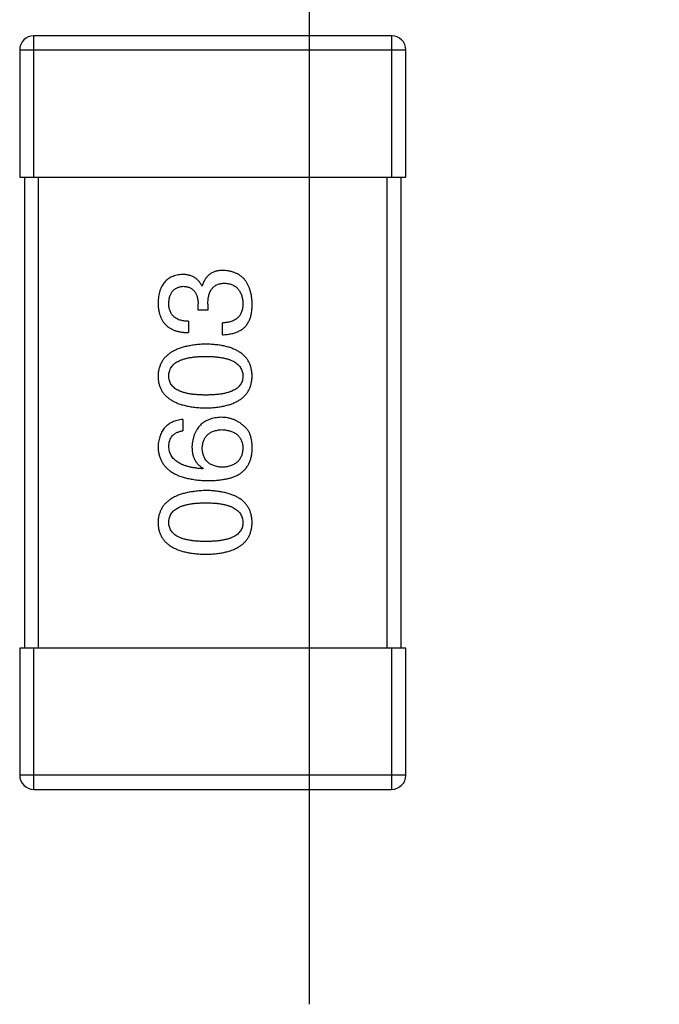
# Model space of a CAD drawing. Header units: millimetres. Extents: x 42 to 554, y 166 to 335.
# Tile 295 of 410: x 452.13 to 453.49, y 194.98 to 197.07. Entities that reach past the tile are written whole.
import ezdxf

# ---------------------------------------------------------------- set-up
doc = ezdxf.new("R2010")
doc.units = ezdxf.units.MM
doc.header["$LTSCALE"] = 30.734
doc.header["$PDMODE"] = 3
doc.header["$PDSIZE"] = 0.3125
doc.layers.get('0').update_dxf_attribs({"linetype": 'CONTINUOUS'})
doc.layers.get('Defpoints').update_dxf_attribs({"linetype": 'CONTINUOUS'})
doc.layers.add('Dim', color=6, linetype='CONTINUOUS', lineweight=13)
doc.styles.get("Standard").update_dxf_attribs({"font": 'txt', "width": 0.8})
doc.dimstyles.new('ISO-25_WS', dxfattribs={"dimscale": 1.8, "dimtxt": 2.5, "dimasz": 1.5, "dimexe": 1.25, "dimexo": 0.625, "dimtad": 1, "dimdsep": 46, "dimtxsty": 'Standard', "dimcen": 2.5, "dimadec": 0, "dimazin": 0, "dimtfac": 1, "dimtmove": 0, "dimatfit": 3, "dimfxl": 1, "dimtolj": 1, "dimtzin": 0, "dimarcsym": 0})

# ---------------------------------------------------------------- blocks, each defined once
blk = doc.blocks.new('*D40')
at = {"layer": 'Defpoints', "color": 0}
for p in [(452.7491, 205.2121), (494.7491, 205.2121), (494.7491, 197.2342)]:
    blk.add_point(p, dxfattribs=at)
at = {"layer": 'Dim', "color": 0, "lineweight": -2}
for p, q in [((452.7491, 204.0871), (452.7491, 194.9842)), ((494.7491, 204.0871), (494.7491, 194.9842)), ((455.4491, 197.2342), (492.0491, 197.2342))]:
    blk.add_line(p, q, dxfattribs=at)
at = {"layer": 'Dim', "color": 0}
for points in [[(455.4491, 197.6842), (455.4491, 196.7842), (452.7491, 197.2342)], [(492.0491, 196.7842), (492.0491, 197.6842), (494.7491, 197.2342)]]:
    blk.add_solid(points, dxfattribs=at)
at = {"layer": 'Dim', "color": 0, "insert": (473.7491, 200.6092), "char_height": 4.5, "attachment_point": 5}
blk.add_mtext('\\A1;42', dxfattribs=at)

msp = doc.modelspace()

# ---------------------------------------------------------------- linework, layer by layer
at = {"linetype": 'Continuous'}
for p, q in [((452.9243, 197.0406), (452.1643, 197.0406)), ((452.1643, 196.7406), (452.1643, 197.0406)), ((452.9243, 197.0406), (452.9243, 196.7406)), ((452.1343, 197.0106), (452.9543, 197.0106)), ((452.1343, 197.0106), (452.1343, 196.7406)), ((452.9543, 196.7406), (452.9543, 197.0106)), ((452.1343, 196.7406), (452.9543, 196.7406)), ((452.1443, 196.7406), (452.1443, 195.7406)), ((452.1743, 195.7406), (452.1743, 196.7406)), ((452.9143, 196.7406), (452.9143, 195.7406)), ((452.9443, 195.7406), (452.9443, 196.7406)), ((452.521, 196.5097), (452.522, 196.5097)), ((452.5133, 196.4583), (452.5133, 196.4715)), ((452.5341, 196.4704), (452.5341, 196.4583)), ((452.5341, 196.4583), (452.5133, 196.4583)), ((452.4925, 196.4343), (452.4925, 196.4103)), ((452.5647, 196.4059), (452.5647, 196.431)), ((452.4805, 196.2262), (452.4805, 196.2021)), ((452.5242, 196.1223), (452.5231, 196.1212)), ((452.9543, 195.7406), (452.1343, 195.7406)), ((452.1343, 195.7406), (452.1343, 195.4706)), ((452.1643, 195.4406), (452.1643, 195.7406)), ((452.9243, 195.7406), (452.9243, 195.4406)), ((452.9543, 195.4706), (452.9543, 195.7406)), ((452.9543, 195.4706), (452.1343, 195.4706)), ((452.1643, 195.4406), (452.9243, 195.4406))]:
    msp.add_line(p, q, dxfattribs=at)
for centre, start, end in [((452.1643, 197.0106), 90, 180), ((452.9243, 197.0106), 0, 90), ((452.1643, 195.4706), 180, 270), ((452.9243, 195.4706), 270, 0)]:
    msp.add_arc(centre, 0.03, start, end, dxfattribs=at)
for points, knots in [([(452.4794, 196.5338), (452.4774, 196.5336), (452.4735, 196.5333), (452.4679, 196.5322), (452.4627, 196.5307), (452.4578, 196.5289), (452.4533, 196.5266), (452.4491, 196.5238), (452.4453, 196.5207), (452.4419, 196.5171), (452.4388, 196.5131), (452.4362, 196.5087), (452.4339, 196.5039), (452.432, 196.4986), (452.4304, 196.493), (452.4293, 196.4869), (452.4284, 196.4804), (452.4282, 196.4759), (452.4281, 196.4736)], [0, 0, 0, 0, 0.067521, 0.132139, 0.193339, 0.252064, 0.309083, 0.364848, 0.420021, 0.475612, 0.532002, 0.589602, 0.649896, 0.712634, 0.778603, 0.848416, 0.922155, 1, 1, 1, 1]), ([(452.521, 196.5097), (452.52, 196.5116), (452.5181, 196.5153), (452.5144, 196.5203), (452.5101, 196.5245), (452.5051, 196.5279), (452.4996, 196.5305), (452.4934, 196.5324), (452.4866, 196.5336), (452.4819, 196.5337), (452.4794, 196.5338)], [0, 0, 0, 0, 0.125227, 0.244792, 0.361427, 0.478215, 0.59667, 0.722058, 0.856314, 1, 1, 1, 1]), ([(452.5669, 196.5425), (452.5654, 196.5425), (452.5626, 196.5424), (452.5586, 196.542), (452.5547, 196.5414), (452.551, 196.5405), (452.5475, 196.5394), (452.5442, 196.5379), (452.5411, 196.5363), (452.5381, 196.5344), (452.5354, 196.5322), (452.5329, 196.5297), (452.5306, 196.527), (452.5285, 196.5241), (452.5266, 196.5208), (452.5248, 196.5174), (452.5233, 196.5136), (452.5225, 196.511), (452.522, 196.5097)], [0, 0, 0, 0, 0.071215, 0.138707, 0.20396, 0.266995, 0.327734, 0.387609, 0.445602, 0.503345, 0.561136, 0.618597, 0.677672, 0.738255, 0.799989, 0.863961, 0.930555, 1, 1, 1, 1]), ([(452.6281, 196.4715), (452.6279, 196.4742), (452.6277, 196.4795), (452.6268, 196.4873), (452.6253, 196.4945), (452.6235, 196.5012), (452.6213, 196.5075), (452.6185, 196.5132), (452.6154, 196.5184), (452.6118, 196.5232), (452.6077, 196.5274), (452.6032, 196.5311), (452.5982, 196.5343), (452.5928, 196.5369), (452.5869, 196.5391), (452.5806, 196.5408), (452.5739, 196.542), (452.5692, 196.5423), (452.5669, 196.5425)], [0, 0, 0, 0, 0.078078, 0.151942, 0.221594, 0.28726, 0.350176, 0.409768, 0.467648, 0.523784, 0.578904, 0.634014, 0.689819, 0.746826, 0.805875, 0.867063, 0.931764, 1, 1, 1, 1]), ([(452.5341, 196.4704), (452.5341, 196.4722), (452.5341, 196.4757), (452.5346, 196.4808), (452.5352, 196.4855), (452.5363, 196.4899), (452.5375, 196.4939), (452.539, 196.4977), (452.5409, 196.501), (452.543, 196.504), (452.5454, 196.5066), (452.5481, 196.5089), (452.5511, 196.5109), (452.5544, 196.5125), (452.5579, 196.5137), (452.5617, 196.5146), (452.5658, 196.5151), (452.5687, 196.5151), (452.5701, 196.5152)], [0, 0, 0, 0, 0.082495, 0.159728, 0.232496, 0.300725, 0.365163, 0.425859, 0.483728, 0.538892, 0.592921, 0.646195, 0.699968, 0.754746, 0.811387, 0.870806, 0.933482, 1, 1, 1, 1]), ([(452.5701, 196.5152), (452.5716, 196.5151), (452.5744, 196.5149), (452.5786, 196.5141), (452.5824, 196.5131), (452.586, 196.5118), (452.5894, 196.5101), (452.5925, 196.5083), (452.5952, 196.506), (452.5978, 196.5035), (452.6001, 196.5006), (452.6021, 196.4975), (452.6038, 196.4941), (452.6053, 196.4903), (452.6064, 196.4863), (452.6074, 196.482), (452.6081, 196.4774), (452.6083, 196.4742), (452.6084, 196.4725)], [0, 0, 0, 0, 0.068514, 0.133941, 0.195994, 0.255362, 0.312994, 0.369441, 0.424687, 0.480522, 0.537148, 0.594801, 0.654411, 0.716817, 0.781981, 0.850498, 0.923306, 1, 1, 1, 1]), ([(452.451, 196.4725), (452.4511, 196.4739), (452.4512, 196.4766), (452.4517, 196.4805), (452.4524, 196.4841), (452.4532, 196.4875), (452.4544, 196.4906), (452.4558, 196.4935), (452.4573, 196.4961), (452.4591, 196.4985), (452.4612, 196.5007), (452.4635, 196.5025), (452.4659, 196.5042), (452.4686, 196.5056), (452.4716, 196.5067), (452.4747, 196.5076), (452.4781, 196.5083), (452.4804, 196.5085), (452.4816, 196.5086)], [0, 0, 0, 0, 0.078051, 0.151197, 0.220412, 0.286742, 0.34933, 0.409464, 0.467368, 0.52298, 0.578639, 0.633998, 0.690142, 0.746855, 0.805868, 0.867776, 0.932345, 1, 1, 1, 1]), ([(452.4816, 196.5086), (452.4829, 196.5085), (452.4853, 196.5084), (452.4888, 196.5079), (452.492, 196.5071), (452.495, 196.506), (452.4979, 196.5046), (452.5004, 196.5029), (452.5028, 196.501), (452.5049, 196.4988), (452.5068, 196.4963), (452.5084, 196.4936), (452.5098, 196.4906), (452.511, 196.4873), (452.5119, 196.4837), (452.5126, 196.4799), (452.5131, 196.4757), (452.5132, 196.4729), (452.5133, 196.4715)], [0, 0, 0, 0, 0.067741, 0.131599, 0.192143, 0.249977, 0.306453, 0.361639, 0.416449, 0.471489, 0.527582, 0.584873, 0.644974, 0.70814, 0.77492, 0.845909, 0.920585, 1, 1, 1, 1]), ([(452.4281, 196.4736), (452.4281, 196.4711), (452.4283, 196.4662), (452.4292, 196.4592), (452.4305, 196.4525), (452.4324, 196.4464), (452.4347, 196.4407), (452.4375, 196.4355), (452.4408, 196.4308), (452.4447, 196.4266), (452.4489, 196.4228), (452.4538, 196.4196), (452.4591, 196.4168), (452.4648, 196.4145), (452.4711, 196.4127), (452.4778, 196.4114), (452.485, 196.4105), (452.49, 196.4103), (452.4925, 196.4103)], [0, 0, 0, 0, 0.073232, 0.142595, 0.207997, 0.270074, 0.329156, 0.386529, 0.441846, 0.496976, 0.551877, 0.607941, 0.665637, 0.725446, 0.788542, 0.855101, 0.925196, 1, 1, 1, 1]), ([(452.4925, 196.4343), (452.4909, 196.4344), (452.4876, 196.4345), (452.4829, 196.4351), (452.4785, 196.4359), (452.4744, 196.437), (452.4707, 196.4384), (452.4673, 196.4401), (452.4641, 196.4421), (452.4614, 196.4443), (452.4589, 196.4469), (452.4568, 196.4497), (452.455, 196.4528), (452.4535, 196.4563), (452.4524, 196.4599), (452.4516, 196.4639), (452.4511, 196.4681), (452.451, 196.4711), (452.451, 196.4725)], [0, 0, 0, 0, 0.078134, 0.15164, 0.221358, 0.286689, 0.348614, 0.407697, 0.464247, 0.520153, 0.574432, 0.629291, 0.684538, 0.742032, 0.801329, 0.863637, 0.930123, 1, 1, 1, 1]), ([(452.6084, 196.4725), (452.6084, 196.4709), (452.6083, 196.4677), (452.6078, 196.4631), (452.6069, 196.4588), (452.6057, 196.4548), (452.6042, 196.4511), (452.6023, 196.4477), (452.6001, 196.4447), (452.5975, 196.4419), (452.5946, 196.4394), (452.5913, 196.4373), (452.5877, 196.4355), (452.5837, 196.4339), (452.5795, 196.4327), (452.5748, 196.4319), (452.5699, 196.4312), (452.5664, 196.4311), (452.5647, 196.431)], [0, 0, 0, 0, 0.071272, 0.13882, 0.201858, 0.262757, 0.320043, 0.376709, 0.431462, 0.486034, 0.541209, 0.597703, 0.65589, 0.717768, 0.782056, 0.850407, 0.92277, 1, 1, 1, 1]), ([(452.6215, 196.4354), (452.622, 196.4365), (452.6231, 196.4389), (452.6244, 196.4426), (452.6256, 196.4467), (452.6264, 196.4511), (452.6272, 196.4557), (452.6277, 196.4607), (452.628, 196.466), (452.628, 196.4696), (452.6281, 196.4715)], [0, 0, 0, 0, 0.101955, 0.208983, 0.322698, 0.44339, 0.570851, 0.70629, 0.84885, 1, 1, 1, 1]), ([(452.5647, 196.4059), (452.5665, 196.4059), (452.5699, 196.4061), (452.575, 196.4065), (452.5799, 196.4072), (452.5846, 196.4081), (452.589, 196.4092), (452.5931, 196.4105), (452.597, 196.412), (452.6007, 196.4138), (452.6042, 196.4157), (452.6074, 196.4178), (452.6103, 196.4202), (452.6131, 196.4228), (452.6156, 196.4256), (452.6178, 196.4287), (452.6198, 196.4319), (452.6209, 196.4342), (452.6215, 196.4354)], [0, 0, 0, 0, 0.078937, 0.154495, 0.226898, 0.296844, 0.363348, 0.427781, 0.48946, 0.549586, 0.607902, 0.664733, 0.720805, 0.776157, 0.831175, 0.886736, 0.943094, 1, 1, 1, 1]), ([(452.5297, 196.386), (452.5257, 196.3858), (452.5179, 196.3854), (452.5066, 196.3843), (452.496, 196.3827), (452.4862, 196.3807), (452.4772, 196.3781), (452.4689, 196.3751), (452.4614, 196.3716), (452.4546, 196.3676), (452.4486, 196.3631), (452.4433, 196.3581), (452.4388, 196.3526), (452.4351, 196.3467), (452.4322, 196.3402), (452.43, 196.3333), (452.4285, 196.3259), (452.4282, 196.3208), (452.4281, 196.3182)], [0, 0, 0, 0, 0.088475, 0.171606, 0.249595, 0.322626, 0.391327, 0.455765, 0.516374, 0.573675, 0.628522, 0.681161, 0.732559, 0.783563, 0.83504, 0.887639, 0.942585, 1, 1, 1, 1]), ([(452.6281, 196.3182), (452.6279, 196.3209), (452.6277, 196.326), (452.6264, 196.3335), (452.6244, 196.3405), (452.6217, 196.3471), (452.6181, 196.3531), (452.6138, 196.3586), (452.6087, 196.3636), (452.6029, 196.3681), (452.5963, 196.3721), (452.589, 196.3756), (452.581, 196.3786), (452.5722, 196.3811), (452.5626, 196.3831), (452.5523, 196.3845), (452.5413, 196.3856), (452.5336, 196.3858), (452.5297, 196.386)], [0, 0, 0, 0, 0.059134, 0.115603, 0.169236, 0.221572, 0.273254, 0.32474, 0.377319, 0.431815, 0.488555, 0.548609, 0.612242, 0.680182, 0.75251, 0.829782, 0.91231, 1, 1, 1, 1]), ([(452.451, 196.3182), (452.4511, 196.3199), (452.4512, 196.3232), (452.4521, 196.3279), (452.4536, 196.3324), (452.4558, 196.3365), (452.4587, 196.3402), (452.462, 196.3437), (452.4661, 196.3467), (452.4707, 196.3495), (452.476, 196.3519), (452.4819, 196.354), (452.4883, 196.3558), (452.4954, 196.3573), (452.5031, 196.3584), (452.5114, 196.3592), (452.5204, 196.3597), (452.5265, 196.3597), (452.5297, 196.3597)], [0, 0, 0, 0, 0.050604, 0.098688, 0.145699, 0.191791, 0.238625, 0.286717, 0.337546, 0.391814, 0.449755, 0.512106, 0.579685, 0.652048, 0.730262, 0.814146, 0.904281, 1, 1, 1, 1]), ([(452.5297, 196.3597), (452.5328, 196.3597), (452.5389, 196.3597), (452.5477, 196.3592), (452.5559, 196.3584), (452.5635, 196.3572), (452.5706, 196.3558), (452.577, 196.354), (452.5829, 196.352), (452.5881, 196.3495), (452.5928, 196.3467), (452.5968, 196.3436), (452.6003, 196.3402), (452.6031, 196.3364), (452.6054, 196.3324), (452.6071, 196.3279), (452.6081, 196.3232), (452.6083, 196.3199), (452.6084, 196.3182)], [0, 0, 0, 0, 0.094834, 0.184067, 0.267029, 0.344713, 0.417334, 0.484367, 0.546941, 0.604717, 0.65953, 0.710539, 0.759381, 0.806382, 0.853027, 0.900623, 0.949121, 1, 1, 1, 1]), ([(452.4281, 196.3182), (452.4282, 196.3156), (452.4284, 196.3104), (452.4297, 196.3029), (452.4318, 196.2959), (452.4347, 196.2893), (452.4383, 196.2833), (452.4428, 196.2778), (452.448, 196.2728), (452.4541, 196.2683), (452.4608, 196.2643), (452.4684, 196.2608), (452.4767, 196.2578), (452.4858, 196.2554), (452.4957, 196.2533), (452.5063, 196.2519), (452.5178, 196.2508), (452.5256, 196.2506), (452.5297, 196.2504)], [0, 0, 0, 0, 0.057911, 0.113262, 0.165956, 0.217443, 0.268511, 0.319665, 0.372, 0.426129, 0.483365, 0.543779, 0.607756, 0.676562, 0.749704, 0.827713, 0.911177, 1, 1, 1, 1]), ([(452.5297, 196.2778), (452.5265, 196.2778), (452.5204, 196.2779), (452.5114, 196.2784), (452.5031, 196.2791), (452.4954, 196.2802), (452.4884, 196.2817), (452.4819, 196.2833), (452.476, 196.2854), (452.4708, 196.2878), (452.4661, 196.2904), (452.4621, 196.2934), (452.4587, 196.2968), (452.4558, 196.3004), (452.4536, 196.3044), (452.4521, 196.3087), (452.4512, 196.3134), (452.4511, 196.3166), (452.451, 196.3182)], [0, 0, 0, 0, 0.096452, 0.187278, 0.271765, 0.350519, 0.423437, 0.491321, 0.554011, 0.612224, 0.666281, 0.717003, 0.764884, 0.811423, 0.856783, 0.902993, 0.950236, 1, 1, 1, 1]), ([(452.5297, 196.2504), (452.5336, 196.2506), (452.5413, 196.2508), (452.5523, 196.2519), (452.5626, 196.2533), (452.5722, 196.2554), (452.581, 196.2578), (452.589, 196.2608), (452.5964, 196.2643), (452.6029, 196.2683), (452.6088, 196.2728), (452.6138, 196.2778), (452.6181, 196.2833), (452.6217, 196.2893), (452.6244, 196.2959), (452.6264, 196.3029), (452.6277, 196.3104), (452.6279, 196.3156), (452.6281, 196.3182)], [0, 0, 0, 0, 0.087693, 0.170223, 0.247496, 0.319826, 0.387768, 0.451403, 0.511459, 0.568358, 0.622671, 0.675251, 0.726739, 0.778422, 0.830759, 0.884394, 0.940865, 1, 1, 1, 1]), ([(452.6084, 196.3182), (452.6083, 196.3166), (452.6082, 196.3134), (452.6073, 196.3087), (452.6058, 196.3044), (452.6035, 196.3004), (452.6007, 196.2968), (452.5973, 196.2934), (452.5933, 196.2904), (452.5886, 196.2878), (452.5834, 196.2854), (452.5775, 196.2833), (452.571, 196.2817), (452.564, 196.2802), (452.5563, 196.2791), (452.548, 196.2784), (452.539, 196.2779), (452.5329, 196.2778), (452.5297, 196.2778)], [0, 0, 0, 0, 0.049766, 0.097012, 0.143225, 0.188786, 0.235079, 0.282962, 0.333687, 0.387747, 0.445963, 0.508657, 0.576545, 0.649868, 0.72822, 0.812712, 0.903543, 1, 1, 1, 1]), ([(452.4805, 196.2262), (452.4785, 196.2259), (452.4746, 196.2254), (452.469, 196.2241), (452.4637, 196.2226), (452.4588, 196.2206), (452.4542, 196.2182), (452.4501, 196.2155), (452.4462, 196.2125), (452.4427, 196.209), (452.4396, 196.2052), (452.4369, 196.201), (452.4345, 196.1964), (452.4325, 196.1915), (452.4308, 196.1862), (452.4295, 196.1805), (452.4286, 196.1745), (452.4282, 196.1704), (452.4281, 196.1682)], [0, 0, 0, 0, 0.06947, 0.136096, 0.199592, 0.260665, 0.319672, 0.377156, 0.433415, 0.489984, 0.546535, 0.604276, 0.663499, 0.725182, 0.788953, 0.855683, 0.926216, 1, 1, 1, 1]), ([(452.5625, 196.2305), (452.5601, 196.2304), (452.5556, 196.2302), (452.5489, 196.2292), (452.5427, 196.2278), (452.5369, 196.226), (452.5315, 196.2236), (452.5266, 196.2208), (452.522, 196.2176), (452.5179, 196.2139), (452.5142, 196.2098), (452.5109, 196.2052), (452.5081, 196.2001), (452.5056, 196.1946), (452.5036, 196.1887), (452.502, 196.1823), (452.5008, 196.1754), (452.5004, 196.1707), (452.5002, 196.1682)], [0, 0, 0, 0, 0.071527, 0.139094, 0.20346, 0.264939, 0.323904, 0.381383, 0.437591, 0.493343, 0.549401, 0.606085, 0.664838, 0.725424, 0.788712, 0.855452, 0.925772, 1, 1, 1, 1]), ([(452.6117, 196.2109), (452.6099, 196.2124), (452.6065, 196.2155), (452.6009, 196.2196), (452.5951, 196.2229), (452.589, 196.2257), (452.5827, 196.2279), (452.5762, 196.2294), (452.5694, 196.2303), (452.5648, 196.2305), (452.5625, 196.2305)], [0, 0, 0, 0, 0.129393, 0.255335, 0.378531, 0.500878, 0.622934, 0.746191, 0.87096, 1, 1, 1, 1]), ([(452.451, 196.1682), (452.4511, 196.1705), (452.4512, 196.1748), (452.4527, 196.181), (452.455, 196.1864), (452.4582, 196.1911), (452.4625, 196.195), (452.4677, 196.1982), (452.4738, 196.2006), (452.4782, 196.2016), (452.4805, 196.2021)], [0, 0, 0, 0, 0.136586, 0.261496, 0.378089, 0.490612, 0.605522, 0.725767, 0.8561, 1, 1, 1, 1]), ([(452.522, 196.165), (452.5221, 196.1665), (452.5222, 196.1694), (452.5229, 196.1736), (452.5237, 196.1776), (452.525, 196.1813), (452.5265, 196.1848), (452.5283, 196.1879), (452.5305, 196.1908), (452.5329, 196.1934), (452.5357, 196.1957), (452.5388, 196.1978), (452.5422, 196.1996), (452.5459, 196.2011), (452.5499, 196.2023), (452.5542, 196.2033), (452.5588, 196.204), (452.5619, 196.2042), (452.5636, 196.2043)], [0, 0, 0, 0, 0.069884, 0.136529, 0.199638, 0.259844, 0.317774, 0.374356, 0.430026, 0.485148, 0.5409, 0.597889, 0.657472, 0.718614, 0.783613, 0.85129, 0.923712, 1, 1, 1, 1]), ([(452.5636, 196.2043), (452.5653, 196.2042), (452.5687, 196.204), (452.5735, 196.2033), (452.5781, 196.2024), (452.5823, 196.2012), (452.5862, 196.1997), (452.5898, 196.198), (452.5931, 196.196), (452.5961, 196.1937), (452.5988, 196.1912), (452.6011, 196.1884), (452.6031, 196.1853), (452.6049, 196.182), (452.6062, 196.1784), (452.6073, 196.1745), (452.608, 196.1704), (452.6083, 196.1675), (452.6084, 196.1661)], [0, 0, 0, 0, 0.078863, 0.153308, 0.223539, 0.289857, 0.35341, 0.413572, 0.471721, 0.528235, 0.584279, 0.638781, 0.69466, 0.751251, 0.809198, 0.869697, 0.933318, 1, 1, 1, 1]), ([(452.6281, 196.1617), (452.6281, 196.1645), (452.6282, 196.1699), (452.6276, 196.1777), (452.6264, 196.1849), (452.6247, 196.1914), (452.6223, 196.1973), (452.6194, 196.2025), (452.6159, 196.2071), (452.6131, 196.2096), (452.6117, 196.2109)], [0, 0, 0, 0, 0.156782, 0.301945, 0.436395, 0.561474, 0.678489, 0.78853, 0.894967, 1, 1, 1, 1]), ([(452.4281, 196.1682), (452.4282, 196.1654), (452.4286, 196.1599), (452.43, 196.1519), (452.4323, 196.1444), (452.4354, 196.1375), (452.4392, 196.131), (452.4439, 196.1252), (452.4494, 196.1198), (452.4557, 196.1151), (452.4627, 196.1108), (452.4706, 196.1071), (452.4792, 196.1039), (452.4887, 196.1013), (452.4989, 196.0991), (452.5099, 196.0976), (452.5217, 196.0965), (452.5299, 196.0962), (452.5341, 196.0961)], [0, 0, 0, 0, 0.058957, 0.115262, 0.16907, 0.221312, 0.273147, 0.324961, 0.377649, 0.432026, 0.488925, 0.549039, 0.612912, 0.680653, 0.753056, 0.830314, 0.912483, 1, 1, 1, 1]), ([(452.5231, 196.1212), (452.5203, 196.1214), (452.5148, 196.1218), (452.5069, 196.1229), (452.4994, 196.1241), (452.4925, 196.1257), (452.4861, 196.1276), (452.4803, 196.1298), (452.4749, 196.1322), (452.4701, 196.135), (452.4659, 196.1382), (452.4621, 196.1415), (452.4589, 196.1452), (452.4563, 196.1493), (452.4541, 196.1536), (452.4526, 196.1582), (452.4514, 196.1631), (452.4511, 196.1665), (452.451, 196.1682)], [0, 0, 0, 0, 0.089218, 0.173709, 0.252753, 0.326963, 0.397099, 0.462534, 0.524018, 0.582178, 0.637235, 0.689955, 0.741228, 0.791618, 0.841661, 0.892925, 0.945259, 1, 1, 1, 1]), ([(452.5002, 196.1682), (452.5003, 196.1656), (452.5004, 196.1605), (452.5015, 196.1532), (452.5034, 196.1465), (452.506, 196.1403), (452.5094, 196.1349), (452.5136, 196.13), (452.5186, 196.1257), (452.5223, 196.1235), (452.5242, 196.1223)], [0, 0, 0, 0, 0.144617, 0.279572, 0.40596, 0.526097, 0.64389, 0.760003, 0.877724, 1, 1, 1, 1]), ([(452.5647, 196.1245), (452.563, 196.1246), (452.5597, 196.1249), (452.555, 196.1255), (452.5506, 196.1266), (452.5465, 196.1278), (452.5427, 196.1293), (452.5392, 196.1312), (452.536, 196.1333), (452.5332, 196.1357), (452.5307, 196.1384), (452.5285, 196.1413), (452.5266, 196.1446), (452.5251, 196.1481), (452.5238, 196.1519), (452.5229, 196.156), (452.5222, 196.1604), (452.5221, 196.1634), (452.522, 196.165)], [0, 0, 0, 0, 0.076072, 0.148369, 0.216753, 0.281358, 0.342792, 0.401604, 0.458929, 0.514444, 0.569818, 0.625343, 0.681554, 0.739608, 0.800134, 0.863477, 0.929547, 1, 1, 1, 1]), ([(452.6084, 196.1661), (452.6083, 196.1645), (452.6082, 196.1613), (452.6075, 196.1569), (452.6066, 196.1526), (452.6053, 196.1487), (452.6037, 196.1451), (452.6018, 196.1418), (452.5996, 196.1387), (452.5969, 196.136), (452.594, 196.1335), (452.5908, 196.1313), (452.5872, 196.1294), (452.5833, 196.1278), (452.5791, 196.1266), (452.5746, 196.1256), (452.5698, 196.1248), (452.5664, 196.1246), (452.5647, 196.1245)], [0, 0, 0, 0, 0.070403, 0.137196, 0.200053, 0.260887, 0.31876, 0.37535, 0.430743, 0.485927, 0.541678, 0.598832, 0.657726, 0.719441, 0.783504, 0.851852, 0.923533, 1, 1, 1, 1]), ([(452.6018, 196.1103), (452.6038, 196.1118), (452.6078, 196.1147), (452.613, 196.12), (452.6174, 196.1256), (452.6211, 196.1319), (452.624, 196.1386), (452.6261, 196.1458), (452.6276, 196.1536), (452.6279, 196.1589), (452.6281, 196.1617)], [0, 0, 0, 0, 0.125033, 0.246266, 0.36603, 0.485265, 0.606781, 0.732144, 0.862551, 1, 1, 1, 1]), ([(452.5341, 196.0961), (452.5376, 196.0961), (452.5445, 196.0962), (452.5545, 196.0969), (452.5639, 196.098), (452.5727, 196.0996), (452.5809, 196.1015), (452.5885, 196.1039), (452.5955, 196.1068), (452.5997, 196.1092), (452.6018, 196.1103)], [0, 0, 0, 0, 0.151498, 0.29521, 0.430242, 0.557137, 0.677306, 0.790845, 0.898111, 1, 1, 1, 1]), ([(452.5297, 196.0751), (452.5257, 196.0749), (452.5179, 196.0746), (452.5066, 196.0734), (452.496, 196.0718), (452.4862, 196.0698), (452.4772, 196.0673), (452.4689, 196.0642), (452.4614, 196.0607), (452.4546, 196.0567), (452.4486, 196.0522), (452.4433, 196.0472), (452.4388, 196.0418), (452.4351, 196.0358), (452.4322, 196.0294), (452.43, 196.0225), (452.4285, 196.0151), (452.4282, 196.01), (452.4281, 196.0073)], [0, 0, 0, 0, 0.088475, 0.171606, 0.249595, 0.322626, 0.391327, 0.455765, 0.516374, 0.573675, 0.628522, 0.681161, 0.732559, 0.783563, 0.83504, 0.887639, 0.942585, 1, 1, 1, 1]), ([(452.6281, 196.0073), (452.6279, 196.01), (452.6277, 196.0152), (452.6264, 196.0227), (452.6244, 196.0297), (452.6217, 196.0362), (452.6181, 196.0422), (452.6138, 196.0478), (452.6087, 196.0528), (452.6029, 196.0573), (452.5963, 196.0612), (452.589, 196.0647), (452.581, 196.0677), (452.5722, 196.0702), (452.5626, 196.0722), (452.5523, 196.0737), (452.5413, 196.0747), (452.5336, 196.075), (452.5297, 196.0751)], [0, 0, 0, 0, 0.059134, 0.115603, 0.169236, 0.221572, 0.273254, 0.32474, 0.377319, 0.431815, 0.488555, 0.548609, 0.612242, 0.680182, 0.75251, 0.829782, 0.91231, 1, 1, 1, 1]), ([(452.451, 196.0073), (452.4511, 196.009), (452.4512, 196.0123), (452.4521, 196.0171), (452.4536, 196.0215), (452.4558, 196.0256), (452.4587, 196.0293), (452.462, 196.0328), (452.4661, 196.0359), (452.4707, 196.0387), (452.476, 196.0411), (452.4819, 196.0432), (452.4883, 196.0449), (452.4954, 196.0464), (452.5031, 196.0475), (452.5114, 196.0483), (452.5204, 196.0488), (452.5265, 196.0488), (452.5297, 196.0489)], [0, 0, 0, 0, 0.050604, 0.098688, 0.145699, 0.191791, 0.238625, 0.286717, 0.337546, 0.391814, 0.449755, 0.512106, 0.579685, 0.652048, 0.730262, 0.814146, 0.904281, 1, 1, 1, 1]), ([(452.5297, 196.0489), (452.5328, 196.0488), (452.5389, 196.0488), (452.5477, 196.0483), (452.5559, 196.0475), (452.5635, 196.0464), (452.5706, 196.0449), (452.577, 196.0432), (452.5829, 196.0411), (452.5881, 196.0386), (452.5928, 196.0359), (452.5968, 196.0328), (452.6003, 196.0294), (452.6031, 196.0256), (452.6054, 196.0215), (452.6071, 196.0171), (452.6081, 196.0123), (452.6083, 196.009), (452.6084, 196.0073)], [0, 0, 0, 0, 0.094834, 0.184067, 0.267029, 0.344713, 0.417334, 0.484367, 0.546941, 0.604717, 0.65953, 0.710539, 0.759381, 0.806382, 0.853027, 0.900623, 0.949121, 1, 1, 1, 1]), ([(452.4281, 196.0073), (452.4282, 196.0047), (452.4284, 195.9995), (452.4297, 195.992), (452.4318, 195.985), (452.4347, 195.9785), (452.4383, 195.9724), (452.4428, 195.9669), (452.448, 195.9619), (452.4541, 195.9574), (452.4608, 195.9534), (452.4684, 195.95), (452.4767, 195.947), (452.4858, 195.9445), (452.4957, 195.9425), (452.5063, 195.941), (452.5178, 195.94), (452.5256, 195.9397), (452.5297, 195.9396)], [0, 0, 0, 0, 0.057911, 0.113262, 0.165956, 0.217443, 0.268511, 0.319665, 0.372, 0.426129, 0.483365, 0.543779, 0.607756, 0.676562, 0.749704, 0.827713, 0.911177, 1, 1, 1, 1]), ([(452.5297, 195.9669), (452.5265, 195.9669), (452.5204, 195.967), (452.5114, 195.9675), (452.5031, 195.9682), (452.4954, 195.9693), (452.4884, 195.9708), (452.4819, 195.9724), (452.476, 195.9745), (452.4708, 195.9769), (452.4661, 195.9795), (452.4621, 195.9825), (452.4587, 195.9859), (452.4558, 195.9896), (452.4536, 195.9936), (452.4521, 195.9979), (452.4512, 196.0025), (452.4511, 196.0057), (452.451, 196.0073)], [0, 0, 0, 0, 0.096452, 0.187278, 0.271765, 0.350519, 0.423437, 0.491321, 0.554011, 0.612224, 0.666281, 0.717003, 0.764884, 0.811423, 0.856783, 0.902993, 0.950236, 1, 1, 1, 1]), ([(452.5297, 195.9396), (452.5336, 195.9397), (452.5413, 195.94), (452.5523, 195.941), (452.5626, 195.9425), (452.5722, 195.9445), (452.581, 195.947), (452.589, 195.95), (452.5964, 195.9534), (452.6029, 195.9575), (452.6088, 195.9619), (452.6138, 195.9669), (452.6181, 195.9725), (452.6217, 195.9785), (452.6244, 195.985), (452.6264, 195.992), (452.6277, 195.9995), (452.6279, 196.0047), (452.6281, 196.0073)], [0, 0, 0, 0, 0.087693, 0.170223, 0.247496, 0.319826, 0.387768, 0.451403, 0.511459, 0.568358, 0.622671, 0.675251, 0.726739, 0.778422, 0.830759, 0.884394, 0.940865, 1, 1, 1, 1]), ([(452.6084, 196.0073), (452.6083, 196.0057), (452.6082, 196.0025), (452.6073, 195.9979), (452.6058, 195.9935), (452.6035, 195.9896), (452.6007, 195.9859), (452.5973, 195.9825), (452.5933, 195.9795), (452.5886, 195.9769), (452.5834, 195.9745), (452.5775, 195.9724), (452.571, 195.9708), (452.564, 195.9693), (452.5563, 195.9682), (452.548, 195.9675), (452.539, 195.967), (452.5329, 195.9669), (452.5297, 195.9669)], [0, 0, 0, 0, 0.049766, 0.097012, 0.143225, 0.188786, 0.235079, 0.282962, 0.333687, 0.387747, 0.445963, 0.508657, 0.576545, 0.649868, 0.72822, 0.812712, 0.903543, 1, 1, 1, 1])]:
    msp.add_open_spline(points, degree=3, knots=knots, dxfattribs=at)

# ---------------------------------------------------------------- dimensions: what is measured, and where the dimension line sits
at = {"layer": 'Dim'}
dim = msp.add_linear_dim(base=(494.7491, 197.2342), p1=(452.7491, 205.2121), p2=(494.7491, 205.2121), dimstyle='ISO-25_WS', dxfattribs=at)
dim.commit()
dim.dimension.update_dxf_attribs({"geometry": '*D40', "text_midpoint": (473.7491, 200.6092)})

doc.saveas('drawing.dxf')
